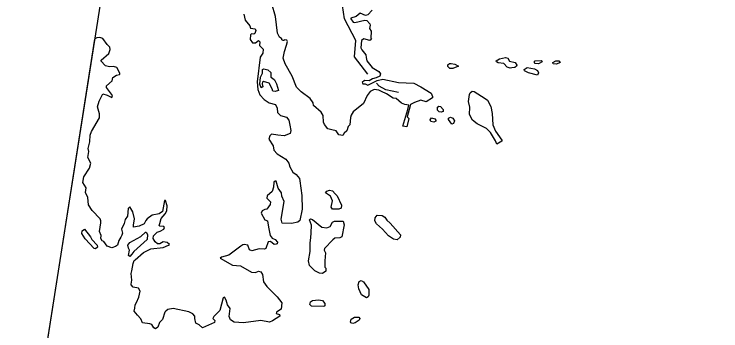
# Model space of a CAD drawing. Extents: x 282461 to 284471, y 5554090 to 5557646.
# Drawn here: x 283296.7 to 283402.9, y 5557192 to 5557239.6 of the extents above; entities that cross this region are included whole.
import ezdxf

# ---------------------------------------------------------------- set-up
doc = ezdxf.new("R2010")
doc.units = 0
doc.layers.add('Niveau 63', color=7, linetype='Continuous')

msp = doc.modelspace()

# ---------------------------------------------------------------- linework, layer by layer
at = {"layer": 'Niveau 63'}
msp.add_line((283365.6, 5557223.7), (283365.18, 5557224.56), dxfattribs=at)
for points in [[(283533.82, 5557121.7), (283583.55, 5557437.81), (283346.46, 5557475.1), (283296.74, 5557158.99)], [(283369.21, 5557232.44), (283369.15, 5557232.6), (283369.69, 5557232.9), (283370.56, 5557233.09), (283370.92, 5557232.98), (283371.18, 5557232.56), (283372.04, 5557232.34), (283372.27, 5557231.96), (283372.24, 5557231.8), (283371.96, 5557231.59), (283371.53, 5557231.54), (283371.28, 5557231.5), (283370.8, 5557231.67), (283370.33, 5557232.22), (283369.49, 5557232.31)], [(283375.03, 5557232.62), (283375.95, 5557232.65), (283376.09, 5557232.43), (283375.52, 5557232.13), (283375.05, 5557232.21), (283374.87, 5557232.41)], [(283378.11, 5557232.6), (283378.56, 5557232.6), (283378.78, 5557232.35), (283378.24, 5557232.1), (283377.74, 5557232.14), (283377.66, 5557232.34)], [(283362.95, 5557232.11), (283363.49, 5557231.82), (283362.66, 5557231.47), (283362.21, 5557231.47), (283361.89, 5557231.75), (283361.89, 5557232.02), (283362.17, 5557232.18), (283362.4, 5557232.21)], [(283373.37, 5557231.31), (283373.81, 5557231.6), (283374.91, 5557231.4), (283375.39, 5557231.16), (283375.54, 5557230.79), (283375.36, 5557230.47), (283374.03, 5557230.78), (283373.44, 5557231.08)], [(283335.55, 5557230.02), (283335.87, 5557229.74), (283336.15, 5557229.14), (283336.44, 5557228.15), (283335.94, 5557227.98), (283335.62, 5557228.04), (283335.51, 5557228.38), (283335.07, 5557229.25), (283334.2, 5557229.49), (283334.06, 5557229.39), (283334.02, 5557229.15), (283334.12, 5557228.71), (283333.87, 5557228.53), (283333.64, 5557229.1), (283333.77, 5557230.15), (283334.05, 5557230.74), (283334.07, 5557231.28), (283334.25, 5557231.41), (283334.86, 5557231.26), (283335.3, 5557230.85), (283335.29, 5557230.15)], [(283365.59, 5557223.7), (283365.18, 5557224.56), (283365.23, 5557225.65), (283365.03, 5557226.48), (283365.14, 5557227.54), (283365.26, 5557227.78), (283365.58, 5557228.04), (283365.88, 5557228), (283367.51, 5557226.95), (283367.84, 5557226.69), (283368.38, 5557225.74), (283368.55, 5557224.67), (283368.68, 5557222.98), (283369.08, 5557222.04), (283370.02, 5557220.7), (283370, 5557220.54), (283369.28, 5557220.09), (283369.08, 5557220.58), (283368.34, 5557221.83), (283367.7, 5557222.45), (283366.32, 5557223.12)], [(283361.21, 5557224.97), (283360.9, 5557224.91), (283360.58, 5557224.93), (283360.37, 5557225.2), (283360.37, 5557225.62), (283360.55, 5557225.78), (283360.81, 5557225.73), (283361.19, 5557225.31)], [(283359.26, 5557223.74), (283359.47, 5557224.06), (283359.95, 5557223.91), (283360.1, 5557223.68), (283360.08, 5557223.52), (283359.79, 5557223.39), (283359.36, 5557223.47)], [(283362.28, 5557224.12), (283362.66, 5557223.98), (283362.89, 5557223.59), (283362.78, 5557223.2), (283362.5, 5557223.09), (283362, 5557223.81), (283362.02, 5557223.97)], [(283344.99, 5557212.64), (283345.29, 5557212.3), (283345.95, 5557210.94), (283345.89, 5557210.46), (283345.52, 5557210.31), (283344.58, 5557210.33), (283344.37, 5557210.63), (283344.58, 5557211.55), (283344.26, 5557212.26), (283343.54, 5557212.79), (283343.72, 5557213.04), (283344.1, 5557213.18), (283344.59, 5557213.09)], [(283352.09, 5557207.31), (283351.21, 5557208.09), (283350.95, 5557208.56), (283350.98, 5557209.02), (283351.31, 5557209.44), (283352.03, 5557209.37), (283352.42, 5557209.1), (283352.72, 5557208.68), (283353.25, 5557208.22), (283354.78, 5557206.46), (283354.73, 5557206.1), (283354.29, 5557205.7), (283353.76, 5557205.79), (283353.01, 5557206.29)], [(283344.93, 5557205.96), (283344.6, 5557205.73), (283343.37, 5557204.41), (283343.33, 5557204.17), (283343.54, 5557203.75), (283343.41, 5557202.57), (283343.44, 5557201.59), (283343.55, 5557201.44), (283343.55, 5557200.98), (283343.09, 5557200.66), (283342.61, 5557200.7), (283341.94, 5557201.05), (283341.1, 5557201.86), (283340.99, 5557202.58), (283341.23, 5557203.96), (283341.2, 5557205.27), (283341.3, 5557206), (283341.39, 5557206.78), (283341.43, 5557207.9), (283341.11, 5557208.73), (283341.27, 5557208.85), (283341.59, 5557208.79), (283342.96, 5557207.63), (283343.74, 5557207.49), (283344.24, 5557207.7), (283344.57, 5557208.36), (283344.89, 5557208.5), (283345.3, 5557208.5), (283346.17, 5557208.5), (283346.31, 5557207.96), (283345.98, 5557206.15), (283345.68, 5557206.01)], [(283306.91, 5557206.65), (283306.94, 5557207.05), (283307.31, 5557207.29), (283308.22, 5557206.15), (283308.41, 5557205.78), (283309.22, 5557204.92), (283309.26, 5557204.59), (283308.96, 5557204.38), (283308.75, 5557204.42), (283307.39, 5557205.86)], [(283314.1, 5557205.29), (283315.77, 5557206.19), (283316.45, 5557206.86), (283316.59, 5557206.84), (283316.8, 5557206.51), (283316.74, 5557205.75), (283314.72, 5557203.98), (283314.44, 5557203.54), (283314.1, 5557203.23), (283313.9, 5557203.36), (283314.06, 5557204.16), (283313.9, 5557204.47), (283313.84, 5557204.93)], [(283348.88, 5557199.62), (283349.24, 5557199.42), (283350.03, 5557198.27), (283350.03, 5557197.41), (283349.92, 5557197.14), (283349.69, 5557196.99), (283348.92, 5557197.47), (283348.55, 5557198.34), (283348.45, 5557198.95), (283348.56, 5557199.44)], [(283343.26, 5557195.71), (283341.43, 5557195.73), (283341.18, 5557196), (283341.25, 5557196.39), (283341.59, 5557196.58), (283342.45, 5557196.71), (283343.05, 5557196.6), (283343.42, 5557196.13), (283343.42, 5557195.81)], [(283348.69, 5557193.89), (283348.58, 5557193.63), (283347.96, 5557193.23), (283347.62, 5557193.13), (283347.35, 5557193.25), (283347.27, 5557193.35), (283347.39, 5557193.77), (283347.89, 5557194.11), (283348.54, 5557194.08)]]:
    msp.add_lwpolyline(points, close=True, dxfattribs=at)
for points in [[(283355.81, 5557224.2), (283356.04, 5557223.94), (283355.75, 5557222.69), (283355.16, 5557222.81), (283355.87, 5557225.31), (283356.04, 5557225.94), (283355.43, 5557226.06), (283354.95, 5557226.26), (283354.14, 5557226.94), (283353.68, 5557227), (283352.7, 5557227.62), (283351.93, 5557227.97), (283351.52, 5557228.17), (283350.85, 5557228.3), (283350.22, 5557227.98), (283349.78, 5557227.4), (283349.23, 5557226.18), (283347.67, 5557224.94), (283347.38, 5557224.44), (283347.27, 5557224.11), (283347.18, 5557222.99), (283346.92, 5557222.75), (283346.75, 5557222.08), (283346.33, 5557221.72), (283346.13, 5557221.4), (283345.52, 5557221.48), (283345.11, 5557222.08), (283344.47, 5557222.23), (283343.88, 5557222.38), (283343.37, 5557223.03), (283343.22, 5557223.41), (283343.17, 5557224.39), (283342.85, 5557224.9), (283341.73, 5557225.9), (283341.68, 5557226.31), (283341.22, 5557226.96), (283339.86, 5557227.95), (283339.16, 5557228.67), (283338.53, 5557230.29), (283337.45, 5557232.13), (283337.15, 5557232.98), (283337.34, 5557233.99), (283337.64, 5557234.95), (283337.83, 5557235.51), (283337.7, 5557235.69), (283337.38, 5557235.75), (283337.31, 5557235.68), (283337.16, 5557235.64), (283336.94, 5557235.77), (283336.96, 5557235.89), (283336.61, 5557236.18), (283336.29, 5557236.77), (283335.99, 5557239.25), (283335.46, 5557241.15)], [(283349.9, 5557230.61), (283347.9, 5557233.21), (283348.08, 5557235.65), (283346.36, 5557238.91), (283346.06, 5557240.89)], [(283350.54, 5557240.21), (283349.9, 5557239.53), (283349.53, 5557239.4), (283348.74, 5557239.74), (283348.15, 5557239.24), (283347.33, 5557239.01), (283347.31, 5557238.9), (283347.67, 5557238.39), (283347.93, 5557238.34), (283349.41, 5557238.71), (283349.74, 5557238.64), (283350.16, 5557238.16), (283350.23, 5557237.95), (283350.14, 5557237.44), (283350.39, 5557237.05), (283350.35, 5557236.02), (283350.42, 5557235.93), (283350.4, 5557235.79), (283350.16, 5557235.65), (283349.3, 5557235.9), (283348.95, 5557235.68), (283348.82, 5557234.55), (283348.96, 5557234.23), (283349.56, 5557233.5), (283349.65, 5557233.08), (283349.75, 5557232.61), (283350.53, 5557231.62), (283351.56, 5557231.01), (283351.77, 5557230.63), (283351.69, 5557230.28), (283351.14, 5557230.03), (283350.58, 5557229.89), (283350.06, 5557229.6), (283349.36, 5557229.63), (283349.05, 5557229.33), (283349.13, 5557229.14), (283349.48, 5557229.17), (283349.89, 5557228.97), (283351.28, 5557229.66), (283352.12, 5557229.84), (283354.49, 5557229.35), (283356.77, 5557229.23), (283357.87, 5557228.71), (283359.4, 5557227.72), (283359.62, 5557227.24), (283359.59, 5557227.02), (283358.63, 5557226.45), (283357.87, 5557226.68), (283356.9, 5557226.34), (283356.29, 5557226.06), (283356.08, 5557225.27), (283355.81, 5557224.2)], [(283331.25, 5557239.62), (283331.43, 5557238.72), (283332.13, 5557237.84), (283332.24, 5557237.52), (283332.93, 5557237.39), (283333.06, 5557237.15), (283332.9, 5557236.69), (283332.76, 5557236.61), (283332.41, 5557236.67), (283332.24, 5557236.5), (283332.19, 5557235.82), (283332.54, 5557235.31), (283332.98, 5557235.32), (283333.43, 5557235.66), (283333.64, 5557235.48), (283333.62, 5557234.93), (283334.14, 5557234.34), (283334.13, 5557233.77), (283333.69, 5557233.13), (283333.24, 5557229.46), (283333.36, 5557228.3), (283333.64, 5557227.51), (283334.3, 5557226.77), (283335.06, 5557226.29), (283336, 5557226.04), (283336.25, 5557225.49)], [(283309.64, 5557208.87), (283308.48, 5557210.13), (283307.89, 5557210.97), (283307.79, 5557212.06), (283307.48, 5557212.81), (283307.55, 5557213.53), (283307.06, 5557214.32), (283307.21, 5557215.15), (283308.04, 5557216.49), (283308.26, 5557217.24), (283307.79, 5557218.09), (283307.94, 5557218.98), (283307.86, 5557219.43), (283308.12, 5557220.43), (283308.16, 5557221.45), (283308.35, 5557222.01), (283309.55, 5557224.02), (283309.58, 5557224.63), (283309.26, 5557225.68), (283309.5, 5557226.55), (283310.05, 5557227.63), (283310.73, 5557227.43), (283311.44, 5557227.1), (283311.52, 5557227.41), (283310.59, 5557228.61), (283310.62, 5557228.87), (283311.48, 5557229.59), (283311.58, 5557230.12), (283312.1, 5557230.45), (283312.57, 5557230.55), (283312.64, 5557230.62), (283312.6, 5557230.77), (283312.17, 5557231.62), (283311.66, 5557231.77), (283311.07, 5557231.7), (283310.44, 5557231.87), (283309.78, 5557232.59), (283309.79, 5557232.69), (283310.97, 5557233.7), (283311.16, 5557234.3), (283311.1, 5557234.66), (283310.72, 5557235.06), (283310.04, 5557235.98), (283309.61, 5557236.12), (283309.14, 5557236.06), (283308.82, 5557235.86), (283300.98, 5557185.99)], [(283354.47, 5557227.83), (283352.57, 5557228.25), (283351.61, 5557228.79), (283351.18, 5557229.25)], [(283336.25, 5557225.49), (283336.33, 5557224.82), (283336.78, 5557224.4), (283337.64, 5557224.16), (283337.99, 5557223.69), (283338.15, 5557222.92), (283338.29, 5557222.15), (283338.21, 5557221.66), (283337.3, 5557221.34), (283336.38, 5557221.42), (283335.43, 5557221.59), (283335.15, 5557221.33), (283335, 5557220.85), (283335.67, 5557219.82), (283335.76, 5557219.17), (283336.27, 5557218.65), (283337.55, 5557217.84), (283337.99, 5557217.21), (283338.18, 5557216.68), (283338.6, 5557215.9), (283339.11, 5557215.51), (283339.6, 5557214.93), (283339.65, 5557214.58), (283339.97, 5557212.37), (283340.03, 5557210.31), (283339.66, 5557208.59), (283339.38, 5557208.37), (283338.39, 5557208.18), (283337.03, 5557208.2), (283336.86, 5557208.81), (283337.33, 5557211.49), (283336.94, 5557212.27), (283336.91, 5557212.77), (283336.41, 5557213.45), (283336.09, 5557214.52), (283335.97, 5557214.54), (283335.77, 5557214.38), (283335.7, 5557213.61), (283335.52, 5557212.99), (283334.78, 5557212.34), (283334.72, 5557211.97), (283335.25, 5557211.42), (283335.23, 5557211.01), (283334.69, 5557210.3), (283334.4, 5557210.27), (283334.03, 5557210.07), (283333.88, 5557209.7), (283334.42, 5557208.72), (283334.8, 5557208.57), (283334.88, 5557208.19), (283335.03, 5557207.35), (283335.22, 5557206.37), (283335.49, 5557205.97), (283335.95, 5557205.77), (283336.3, 5557205.34), (283336.26, 5557205.12), (283336.11, 5557205.04), (283335.82, 5557205), (283335.24, 5557205.46), (283334.93, 5557205.42), (283334.57, 5557204.43), (283334.35, 5557204.31), (283333.53, 5557204.35), (283332.44, 5557204.05), (283332.12, 5557204.23), (283331.84, 5557204.92), (283331.32, 5557205.01), (283331.09, 5557204.96), (283330.81, 5557204.76), (283329.01, 5557203.43), (283327.88, 5557203.12), (283327.69, 5557202.97), (283329.57, 5557201.92), (283330.76, 5557201.8), (283332.39, 5557200.85), (283333.01, 5557200.81), (283333.45, 5557200.99), (283333.8, 5557200.89), (283334.08, 5557200.5), (283334.19, 5557199.4), (283334.7, 5557198.72), (283336.28, 5557197.15), (283336.94, 5557196.25), (283336.87, 5557195.29), (283336.14, 5557194.85), (283336.1, 5557194.63), (283336.62, 5557194.5), (283336.67, 5557194.25), (283335.56, 5557193.53), (283335.1, 5557193.34), (283333.78, 5557193.58), (283331.22, 5557193.24), (283329.78, 5557193.36), (283329.25, 5557193.71), (283329.07, 5557194.18), (283329.2, 5557195.37), (283328.81, 5557195.93), (283328.62, 5557196.63), (283328.35, 5557197.08), (283328.13, 5557196.98), (283327.63, 5557195.08)], [(283327.63, 5557195.08), (283326.75, 5557194.18), (283326.6, 5557193.9), (283326.87, 5557193.57), (283326.84, 5557193.31), (283325.03, 5557192.49), (283324.56, 5557192.92), (283324.06, 5557193.21), (283323.89, 5557193.88), (283323.88, 5557194.26), (283323.58, 5557194.6), (283322.98, 5557194.89), (283320.61, 5557195.4), (283319.84, 5557195.24), (283319.54, 5557195), (283319.36, 5557194.82), (283319.01, 5557193.74), (283318.57, 5557193.28), (283318.32, 5557192.57), (283317.97, 5557192.33), (283317.71, 5557192.48), (283317.43, 5557192.97), (283317.12, 5557193.11), (283316.02, 5557193.22), (283315.78, 5557193.84), (283315.25, 5557194.38), (283314.77, 5557195.01), (283314.85, 5557195.46), (283314.94, 5557195.97), (283315.1, 5557196.31), (283315.49, 5557197.1), (283315.65, 5557197.98), (283315.44, 5557198.45), (283314.62, 5557198.62), (283314.31, 5557198.95), (283314.33, 5557199.03), (283314.43, 5557199.63), (283314.33, 5557200.64), (283314.4, 5557201.03), (283314.63, 5557202.17), (283314.79, 5557202.61), (283314.91, 5557202.71), (283316.17, 5557203.79), (283317.3, 5557204.38), (283319.12, 5557204.56), (283319.93, 5557204.91), (283320.09, 5557205.01), (283319.72, 5557205.31), (283319.12, 5557205.41), (283318.62, 5557205.09), (283318.28, 5557205.12), (283317.93, 5557205.43), (283317.62, 5557205.9), (283317.68, 5557206.29), (283318.22, 5557206.84), (283318.7, 5557206.99), (283319.21, 5557207.31), (283319.33, 5557207.57), (283319.23, 5557207.71), (283318.61, 5557207.78), (283318.54, 5557207.87), (283318.64, 5557208.18), (283318.85, 5557208.93), (283319.42, 5557209.6), (283319.67, 5557210.09), (283319.73, 5557210.83), (283319.5, 5557211.63), (283319.33, 5557211.61), (283319.01, 5557209.98), (283318.51, 5557209.62), (283317.48, 5557209.42), (283316.71, 5557208.87), (283316.54, 5557208.59), (283316.28, 5557208.13), (283315.5, 5557207.74), (283314.68, 5557207.63), (283314.65, 5557207.91), (283314.82, 5557208.86), (283314.57, 5557209.94), (283314.14, 5557210.65), (283313.85, 5557210.42), (283313.76, 5557209.29), (283313.44, 5557208.78), (283313.25, 5557208.14), (283312.87, 5557207.29), (283313.02, 5557206.72), (283312.9, 5557206.4), (283312.79, 5557206.09), (283312.46, 5557205.59), (283312.25, 5557204.93), (283311.96, 5557204.73), (283311.41, 5557204.53), (283310.71, 5557204.76), (283310.23, 5557205.45), (283309.97, 5557205.54), (283309.74, 5557205.92), (283309.82, 5557206.34), (283309.56, 5557206.97), (283309.74, 5557208.26), (283309.77, 5557208.58), (283309.64, 5557208.87)]]:
    msp.add_lwpolyline(points, dxfattribs=at)

doc.saveas('drawing.dxf')
